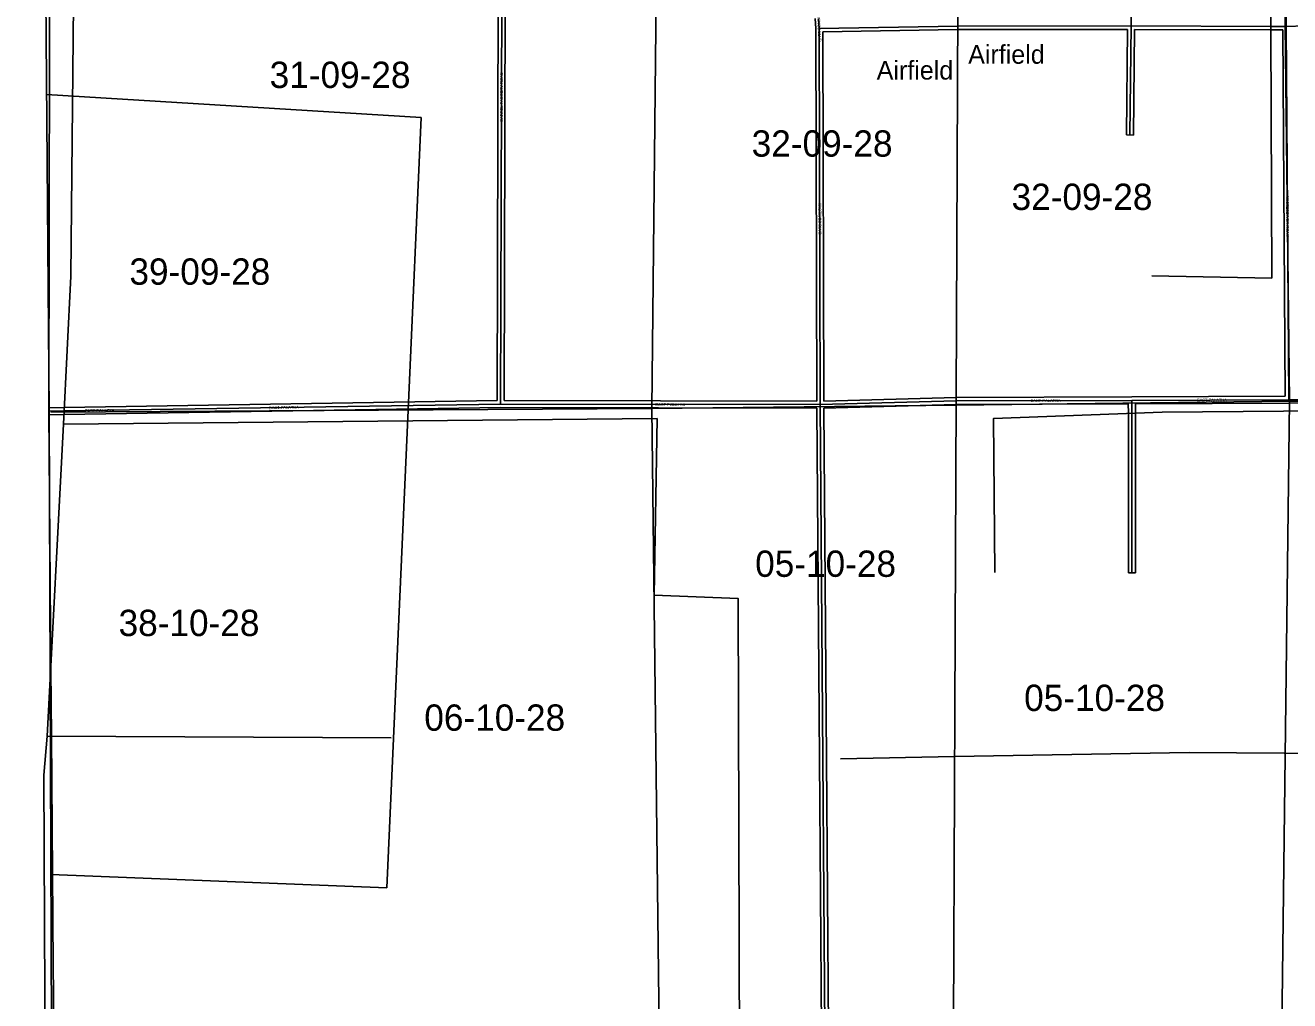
# Model space of a CAD drawing. Extents: x 418523 to 616617, y 1878279 to 2196743.
# Drawn here: x 489478 to 500289, y 1934208 to 1942549 of the extents above; entities that cross this region are included whole.
import ezdxf

# ---------------------------------------------------------------- set-up
doc = ezdxf.new("R2010")
doc.units = 0
for name, color, linetype in [('Level 1', 7, 'Continuous'), ('Level 10', 7, 'Continuous'), ('Level 2', 7, 'Continuous'), ('Level 31', 7, 'Continuous'), ('Level 32', 7, 'Continuous'), ('Level 34', 7, 'Continuous'), ('Level 5', 7, 'Continuous'), ('Level 52', 7, 'Continuous'), ('Level 63', 7, 'Continuous')]:
    doc.layers.add(name, color=color, linetype=linetype)

msp = doc.modelspace()

# ---------------------------------------------------------------- linework, layer by layer
at = {"layer": 'Level 1'}
for p, q in [((500227.627, 1944519.834), (500287.562, 1939333.649)), ((489640.794, 1944459.522), (489681.073, 1939244.975)), ((494889.505, 1944488.646), (494835.81, 1939271.724)), ((489660.13, 1941956.339), (492862.987, 1941759.726)), ((492862.987, 1941759.726), (492751.511, 1939259.139)), ((497435.936, 1939301.256), (500287.562, 1939333.649)), ((500287.562, 1939333.649), (500219.546, 1933748.356)), ((500287.562, 1939333.649), (505545.598, 1939359.515)), ((489681.073, 1939244.975), (489702.795, 1933770.556)), ((489696.985, 1939240.696), (494835.81, 1939271.724)), ((492751.512, 1939259.139), (492569.395, 1935173.948)), ((494835.81, 1939271.724), (497435.936, 1939301.256)), ((494835.81, 1939271.724), (494900.05, 1933828.592)), ((492569.395, 1935173.948), (489696.772, 1935288.466))]:
    msp.add_line(p, q, dxfattribs=at)
at = {"layer": 'Level 10'}
msp.add_lwpolyline([(489744.203, 1924027.31), (489748.169, 1925061.622), (489748.165, 1925251.626), (489750.158, 1925652.636), (489751.149, 1926103.646), (489752.145, 1926314.651), (489781.13, 1927130.671), (489768.102, 1928557.703), (489725.003, 1933635.821), (489724.001, 1933754.823), (489716.986, 1934514.841), (489701.948, 1936476.886), (489696.937, 1937038.899), (489678.895, 1939248.95), (489693.742, 1947164.133), (489686.74, 1947215.134), (489644.708, 1948874.172), (489642.68, 1950333.206), (489637.668, 1950958.22), (489636.665, 1951064.222), (489616.617, 1953570.28), (489603.588, 1955090.315)], dxfattribs=at)
at = {"layer": 'Level 31'}
for p, q in [((493541.018, 1939310.119), (493557.595, 1944512.546)), ((498933.561, 1942544.722), (498913.629, 1943903.797)), ((500259.14, 1942539.817), (500247.732, 1943898.491)), ((496265.757, 1942523.113), (496261.046, 1942608.592)), ((496275.316, 1939305.061), (496265.757, 1942523.113)), ((498933.561, 1942544.722), (497449.883, 1942542.356)), ((498921.961, 1941611.262), (498933.561, 1942544.722)), ((498933.561, 1942544.722), (500127.344, 1942540.376)), ((500127.344, 1942540.376), (500259.14, 1942539.817)), ((500259.14, 1942539.817), (500421.449, 1942545.313)), ((500280.588, 1939346.815), (500259.14, 1942539.817)), ((497436.089, 1939336.772), (498938.972, 1939341.966)), ((498938.972, 1939341.966), (500280.588, 1939346.815)), ((498938.972, 1939341.966), (498939.15, 1939234.688)), ((500280.588, 1939346.815), (501589.585, 1939375.122)), ((489678.89, 1939248.818), (489810.075, 1939251.135)), ((489810.075, 1939251.135), (493541.018, 1939310.119)), ((493541.018, 1939310.119), (496275.316, 1939305.061)), ((496297.454, 1936275.697), (496275.316, 1939305.061)), ((498939.15, 1939234.688), (498939.995, 1937867.333)), ((496315.408, 1933819.478), (496297.454, 1936275.697))]:
    msp.add_line(p, q, dxfattribs=at)
for points in [[(497449.883, 1942542.356), (497449.792, 1942542.356), (496265.757, 1942523.113)], [(496275.316, 1939305.061), (497436.005, 1939336.772), (497436.089, 1939336.772)]]:
    msp.add_lwpolyline(points, dxfattribs=at)
at = {"layer": 'Level 32'}
for p, q in [((493511.113, 1939339.65), (493527.595, 1944512.642)), ((493571.115, 1939340.063), (493587.595, 1944512.451)), ((496235.76, 1942522.241), (496231.091, 1942606.941)), ((496245.227, 1939335.116), (496235.76, 1942522.241)), ((496305.226, 1939335.889), (496295.845, 1942493.596)), ((497449.754, 1942512.351), (496295.846, 1942493.596)), ((498891.963, 1941611.636), (498903.185, 1942514.673)), ((498951.96, 1941610.888), (498963.19, 1942514.612)), ((498963.19, 1942514.613), (500127.235, 1942510.375)), ((500127.218, 1942510.375), (500229.34, 1942509.941)), ((500250.386, 1939376.705), (500229.34, 1942509.941)), ((498891.963, 1941611.636), (498951.96, 1941610.888)), ((489809.6, 1939281.131), (493511.113, 1939339.65)), ((493571.115, 1939340.062), (496245.227, 1939335.116)), ((497436.219, 1939366.774), (498938.868, 1939371.967)), ((498938.864, 1939371.966), (500250.386, 1939376.705)), ((500280.966, 1939316.814), (501559.72, 1939344.468)), ((489678.95, 1939278.824), (489809.545, 1939281.131)), ((489679.14, 1939218.816), (489810.605, 1939221.138)), ((489810.55, 1939221.137), (493541.229, 1939280.116)), ((493541.228, 1939280.117), (496245.534, 1939275.114)), ((496267.454, 1936275.478), (496245.534, 1939275.113)), ((496305.531, 1939275.873), (497435.96, 1939306.759)), ((496327.454, 1936275.916), (496305.532, 1939275.873)), ((498909.023, 1939311.861), (498909.15, 1939234.637)), ((498909.15, 1939234.669), (498909.995, 1937867.314)), ((498969.022, 1939312.074), (498969.15, 1939234.737)), ((498969.023, 1939312.074), (500280.967, 1939316.815)), ((498969.15, 1939234.706), (498969.996, 1937867.351)), ((498969.996, 1937867.351), (498909.995, 1937867.314)), ((496285.19, 1933849.206), (496267.454, 1936275.478)), ((496345.19, 1933849.566), (496327.454, 1936275.916))]:
    msp.add_line(p, q, dxfattribs=at)
for points in [[(498903.185, 1942514.673), (497450.06, 1942512.356), (497449.754, 1942512.351)], [(496305.226, 1939335.889), (497435.545, 1939366.771), (497436.219, 1939366.774)], [(497435.96, 1939306.759), (497436.467, 1939306.773), (498909.022, 1939311.861)]]:
    msp.add_lwpolyline(points, dxfattribs=at)
at = {"layer": 'Level 5'}
for p, q in [((489663.698, 1936470.986), (489803.039, 1939137.929)), ((494880.17, 1939185.739), (489803.039, 1939137.929)), ((494855.418, 1937676.964), (494880.17, 1939185.739)), ((489663.698, 1936470.986), (492606.385, 1936455.23)), ((496448.53, 1936276.24), (497423.005, 1936295.991)), ((497423.005, 1936295.991), (497423.975, 1936296.011))]:
    msp.add_line(p, q, dxfattribs=at)
for points in [[(489803.039, 1939137.929), (489868.155, 1940404.729), (489906.647, 1944481.044)], [(499109.804, 1940407.469), (500135.106, 1940387.521), (500121.42, 1943922.203)], [(497767.833, 1937869.192), (497755.407, 1939186.363), (499197.758, 1939240.113), (505083.405, 1939287.911), (505625.207, 1939261.137)], [(495584.525, 1933721.571), (495572.21, 1937648.121), (494855.418, 1937676.964)], [(497423.975, 1936296.011), (499430.208, 1936329.939), (501864.35, 1936313.79), (505149, 1936344.914), (509367.62, 1936464.761), (509459.54, 1936539.494)], [(489648.462, 1933619.98), (489636.924, 1936137.657), (489663.698, 1936470.986)]]:
    msp.add_lwpolyline(points, dxfattribs=at)
at = {"layer": 'Level 63'}
for points in [[(457652.636, 1924182.684), (497370.053, 1923990.389), (497565.655, 1969446.889), (457897.306, 1969639.697), (457652.636, 1924182.684)], [(497370.053, 1923990.389), (537087.279, 1923840.983), (537233.896, 1969297.112), (497565.655, 1969446.889), (497370.053, 1923990.389)]]:
    msp.add_lwpolyline(points, dxfattribs=at)

# ---------------------------------------------------------------- texts
at = {"layer": 'Level 2'}
for s, p in [('31-09-28', (491566.899, 1942013.276)), ('32-09-28', (495688.404, 1941425.981)), ('32-09-28', (497910.615, 1940970.061)), ('39-09-28', (490368.183, 1940330.794)), ('05-10-28', (495718.436, 1937832.546)), ('38-10-28', (490275.416, 1937326.182)), ('05-10-28', (498018.132, 1936685.251)), ('06-10-28', (492889.282, 1936516.316))]:
    msp.add_text(s, height=225, dxfattribs=at).set_placement(p)
at = {"layer": 'Level 34'}
for s, height, rotation, p in [('HASTINGS BLVD', 25, 273.1533556, (496244.371, 1942684.041)), ('BARREL FACTORY ROAD', 25, 89.8163389, (493561.211, 1941726.096)), ('WHITETOWER ROAD', 25, 270.383775, (500256.39, 1941088.27)), ('HASTINGS BLVD', 25, 270.1691, (496257.685, 1941033.105)), ('EAST PALATKA', 25, 0.1973028, (498073.595, 1939326.478)), ('EAST PALATKA', 25, 0.2062833, (499495.888, 1939331.481)), ('EAST PALATKA', 25, 1.0110528, (489984.727, 1939239.792)), ('EAST PALATKA', 24.99916, 0.9050611, (491561.829, 1939266.329)), ('EAST PALATKA', 25, 359.8933556, (494865.428, 1939293.144))]:
    msp.add_text(s, height=height, rotation=rotation, dxfattribs=at).set_placement(p)
at = {"layer": 'Level 52'}
for p in [(497540.036, 1942220.59), (496757.543, 1942085.196)]:
    msp.add_text('Airfield', height=160, dxfattribs=at).set_placement(p)

doc.saveas('drawing.dxf')
